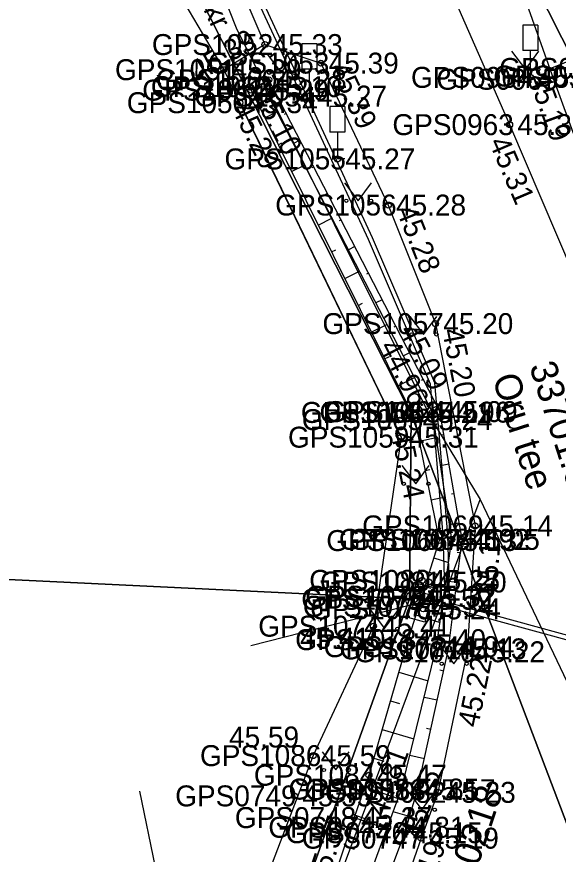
# Model space of a CAD drawing. Extents: x 551623 to 559850, y 6561220 to 6567135.
# Drawn here: x 557129.84 to 557147.95, y 6565677.64 to 6565705.65 of the extents above; entities that cross this region are included whole.
import ezdxf

# ---------------------------------------------------------------- set-up
doc = ezdxf.new("R2010")
doc.units = 0
for name, color, linetype in [('ELRAJATISMP', 7, 'Continuous'), ('HALJASTUS', 7, 'Continuous'), ('KORGUS-EH2000', 7, 'Continuous'), ('KTRASS', 7, 'Continuous'), ('LIIKLUS', 7, 'Continuous'), ('MOOTKORG-EH2000', 7, 'Continuous'), ('MOOTMPUNKT', 7, 'Continuous'), ('MOOTNR', 7, 'Continuous'), ('MOOTPIIR', 7, 'Continuous'), ('MPKAABEL', 7, 'Continuous'), ('PIIR', 7, 'Continuous'), ('PIIRIMLEITUD', 7, 'Continuous'), ('RELJEEF', 7, 'Continuous'), ('TEE', 7, 'Continuous'), ('VTRASS', 7, 'Continuous')]:
    doc.layers.add(name, color=color, linetype=linetype)

msp = doc.modelspace()

# ---------------------------------------------------------------- linework, layer by layer
at = {"layer": 'ELRAJATISMP'}
for p, q in [((557143.764, 6565686.562), (557143.185, 6565686.705)), ((557143.699, 6565686.299), (557143.12, 6565686.442)), ((557143.093, 6565686.261), (557143.671, 6565686.112)), ((557143.025, 6565685.998), (557143.603, 6565685.849))]:
    msp.add_line(p, q, dxfattribs=at)
for points in [[(557143.875, 6565687.011), (557143.589, 6565685.851), (557143.009, 6565685.994), (557143.295, 6565687.153)], [(557142.91, 6565685.551), (557143.208, 6565686.708), (557143.786, 6565686.559), (557143.488, 6565685.402)]]:
    msp.add_lwpolyline(points, close=True, dxfattribs=at)
at = {"layer": 'HALJASTUS'}
for p, q in [((557138.217, 6565704.383), (557138.681, 6565703.776)), ((557138.681, 6565703.776), (557139.126, 6565704.383)), ((557146.384, 6565704.494), (557146.847, 6565703.887)), ((557146.847, 6565703.887), (557147.293, 6565704.494)), ((557142.688, 6565691.587), (557137.297, 6565702.774)), ((557140.796, 6565700.099), (557141.259, 6565699.492)), ((557141.259, 6565699.492), (557141.705, 6565700.099)), ((557142.979, 6565695.628), (557143.442, 6565695.021)), ((557143.442, 6565695.021), (557143.888, 6565695.628)), ((557142.715, 6565690.635), (557143.178, 6565690.028)), ((557143.178, 6565690.028), (557143.624, 6565690.635)), ((557141.674, 6565685.789), (557142.137, 6565685.182)), ((557142.137, 6565685.182), (557142.583, 6565685.789)), ((557143.987, 6565684.615), (557144.45, 6565684.008)), ((557144.45, 6565684.008), (557144.896, 6565684.615)), ((557140.048, 6565681.062), (557140.512, 6565680.455)), ((557140.512, 6565680.455), (557140.957, 6565681.062)), ((557142.925, 6565679.731), (557143.388, 6565679.125)), ((557143.388, 6565679.125), (557143.834, 6565679.731))]:
    msp.add_line(p, q, dxfattribs=at)
for centre in [(557138.28, 6565703.776), (557139.108, 6565703.776), (557146.446, 6565703.887), (557147.275, 6565703.887), (557140.858, 6565699.492), (557141.687, 6565699.492), (557143.041, 6565695.021), (557143.87, 6565695.021), (557142.777, 6565690.028), (557143.606, 6565690.028), (557141.736, 6565685.182), (557142.565, 6565685.182), (557144.049, 6565684.008), (557144.878, 6565684.008), (557140.111, 6565680.455), (557140.94, 6565680.455), (557142.987, 6565679.125), (557143.816, 6565679.125)]:
    msp.add_circle(centre, 0.055, dxfattribs=at)
at = {"layer": 'KORGUS-EH2000'}
for centre in [(557136.761, 6565703.878), (557140.01, 6565704.098), (557147.792, 6565703.558), (557137.672, 6565703.194), (557138.1, 6565703.311), (557146.319, 6565702.04), (557142.261, 6565699.35), (557143.839, 6565695.385), (557143.739, 6565692.424), (557143.983, 6565692.442), (557143.149, 6565692.173), (557142.688, 6565691.587), (557145.167, 6565688.618), (557141.763, 6565685.265), (557144.899, 6565684.408), (557139.744, 6565680.935), (557141.12, 6565678.862), (557142.239, 6565678.539), (557142.818, 6565678.356), (557143.358, 6565678.174)]:
    msp.add_circle(centre, 0.1, dxfattribs=at)
at = {"layer": 'KTRASS'}
msp.add_lwpolyline([(557133.942, 6565679.746), (557136.565, 6565667.041)], dxfattribs=at)
at = {"layer": 'LIIKLUS'}
for p, q in [((557146.761, 6565705.371), (557146.761, 6565704.521)), ((557147.261, 6565705.371), (557146.761, 6565705.371)), ((557147.261, 6565705.371), (557147.261, 6565704.521)), ((557139.37, 6565704.746), (557139.37, 6565703.896)), ((557139.87, 6565704.746), (557139.37, 6565704.746)), ((557139.87, 6565704.746), (557139.87, 6565703.896)), ((557147.261, 6565704.521), (557146.761, 6565704.521)), ((557147.011, 6565704.521), (557147.011, 6565703.621)), ((557139.87, 6565703.896), (557139.37, 6565703.896)), ((557139.62, 6565703.896), (557139.62, 6565702.996)), ((557147.261, 6565703.621), (557147.011, 6565703.621)), ((557139.87, 6565702.996), (557139.62, 6565702.996)), ((557140.312, 6565702.643), (557140.312, 6565701.793)), ((557140.812, 6565702.643), (557140.312, 6565702.643)), ((557140.812, 6565702.643), (557140.812, 6565701.793)), ((557140.812, 6565701.793), (557140.312, 6565701.793)), ((557140.562, 6565701.793), (557140.562, 6565700.893)), ((557140.812, 6565700.893), (557140.562, 6565700.893))]:
    msp.add_line(p, q, dxfattribs=at)
at = {"layer": 'MOOTMPUNKT'}
for centre in [(557138.136, 6565704.718), (557136.761, 6565703.878), (557140.01, 6565704.098), (557147.011, 6565703.621), (557138.268, 6565703.54), (557147.792, 6565703.558), (557137.672, 6565703.194), (557138.1, 6565703.311), (557137.297, 6565702.774), (557139.62, 6565702.996), (557146.319, 6565702.04), (557140.562, 6565700.893), (557142.261, 6565699.35), (557143.839, 6565695.385), (557143.118, 6565692.414), (557143.739, 6565692.424), (557143.983, 6565692.442), (557143.149, 6565692.173), (557142.688, 6565691.587), (557145.167, 6565688.618), (557143.968, 6565688.129), (557144.386, 6565688.168), (557144.728, 6565688.168), (557143.396, 6565686.796), (557143.617, 6565686.741), (557143.267, 6565686.264), (557143.269, 6565686.265), (557143.13, 6565686.163), (557143.182, 6565685.93), (557143.427, 6565685.845), (557141.763, 6565685.265), (557142.927, 6565684.814), (557143.878, 6565684.579), (557144.28, 6565684.505), (557144.899, 6565684.408), (557139.744, 6565680.935), (557141.616, 6565680.28), (557142.703, 6565679.815), (557143.239, 6565679.796), (557139.125, 6565679.588), (557143.922, 6565679.707), (557141.12, 6565678.862), (557142.239, 6565678.539), (557142.818, 6565678.356), (557143.358, 6565678.174)]:
    msp.add_circle(centre, 0.1, dxfattribs=at)
at = {"layer": 'MOOTPIIR'}
msp.add_lwpolyline([(557165.813, 6565663.251), (557153.477, 6565695.143), (557149.889, 6565703.919), (557146.371, 6565713.803), (557143.251, 6565719.133), (557119.577, 6565764.062), (557116.764, 6565762.424), (557115.043, 6565762.792), (557110.681, 6565760.443), (557107.373, 6565758.097), (557122.168, 6565732.54), (557124.435, 6565728.127), (557129.594, 6565717.453), (557135.018, 6565706.826), (557136.761, 6565703.878), (557137.939, 6565701.442), (557142.688, 6565691.587), (557141.763, 6565685.265), (557139.744, 6565680.935), (557134.119, 6565666.153)], dxfattribs=at)
at = {"layer": 'MPKAABEL'}
msp.add_line((557143.348, 6565686.055), (557137.659, 6565684.608), dxfattribs=at)
for points in [[(557143.348, 6565686.055), (557144.169, 6565686.207), (557144.102, 6565688.311), (557143.669, 6565693.363), (557141.597, 6565698.194), (557128.791, 6565725.796), (557128.888, 6565726.58), (557135.16, 6565727.839), (557135.853, 6565727.913)], [(557188.548, 6565598.692), (557188.2, 6565598.718), (557187.721, 6565599.754), (557177.683, 6565625.509), (557172.814, 6565638.437), (557171.697, 6565642.979), (557168.187, 6565652.165), (557167.262, 6565655.589), (557166.044, 6565659.319), (557161.649, 6565671.749), (557157.5, 6565682.422), (557144.324, 6565686.031), (557144.252, 6565688.32), (557143.817, 6565693.4), (557141.734, 6565698.255), (557128.945, 6565725.821), (557129.024, 6565726.455), (557135.182, 6565727.691), (557135.853, 6565727.913)], [(557209.732, 6565551.775), (557208.974, 6565550.692), (557207.404, 6565549.657), (557206.754, 6565549.944), (557204.71, 6565554.095), (557195.922, 6565577.384), (557192.113, 6565587.963), (557191.587, 6565590.183), (557188.187, 6565598.385), (557187.588, 6565599.68), (557177.543, 6565625.455), (557172.671, 6565638.39), (557171.554, 6565642.933), (557168.044, 6565652.12), (557167.118, 6565655.546), (557165.901, 6565659.272), (557161.507, 6565671.698), (557157.386, 6565682.297), (557144.178, 6565685.914), (557143.348, 6565686.055)]]:
    msp.add_lwpolyline(points, dxfattribs=at)
at = {"layer": 'PIIR'}
msp.add_lwpolyline([(557169.97, 6565369.7), (557178.6, 6565401.44), (557191.37, 6565459.67), (557200.72, 6565502.33), (557207.99, 6565535.49), (557196.11, 6565551.01), (557181.52, 6565590.04), (557157.5, 6565654.27), (557143.03, 6565692.36), (557127.82, 6565722.36), (557090.07, 6565796.84), (557098.32, 6565822.27), (557112.7, 6565823.81), (557104.44, 6565797.12), (557104.79, 6565790.25), (557125.5, 6565749.51), (557153.03, 6565695.14), (557165.18, 6565662.77), (557205.13, 6565556), (557206.12, 6565554.71), (557210.7, 6565548.72), (557217.51, 6565539.84)], dxfattribs=at)
for points in [[(557153.03, 6565695.14), (557125.5, 6565749.51), (557201.55, 6565751.98), (557221.04, 6565732.05), (557165.18, 6565662.77)], [(557066.35, 6565723.72), (557127.82, 6565722.36), (557143.03, 6565692.36), (557142.97, 6565686.18), (557055.54, 6565690.39)], [(557143.03, 6565692.36), (557157.5, 6565654.27), (557142.14, 6565653.78), (557122.77, 6565599.28), (557106.21, 6565552.32), (557093.58, 6565515.97), (557085.1, 6565492.2), (557086.02, 6565487.88), (557073.92, 6565497.32), (557076.42, 6565497.95), (557098, 6565559.71), (557096.67, 6565561.36), (557100.66, 6565572.69), (557102.77, 6565573.26), (557114.53, 6565606.57), (557127.78, 6565643.89), (557142.97, 6565686.18)], [(557055.54, 6565690.39), (557142.97, 6565686.18), (557127.78, 6565643.89), (557048.49, 6565668.68)]]:
    msp.add_lwpolyline(points, close=True, dxfattribs=at)
at = {"layer": 'PIIRIMLEITUD'}
for centre in [(557143.118, 6565692.414), (557143.13, 6565686.163)]:
    msp.add_circle(centre, 0.285, dxfattribs=at)
at = {"layer": 'RELJEEF'}
for p, q in [((557149.32, 6565704.58), (557147.668, 6565703.906)), ((557138.392, 6565703.297), (557138.168, 6565703.182)), ((557138.135, 6565702.264), (557138.539, 6565702.465)), ((557138.85, 6565702.408), (557138.783, 6565702.374)), ((557139.308, 6565701.519), (557139.087, 6565701.406)), ((557138.58, 6565701.368), (557138.705, 6565701.431)), ((557139.025, 6565700.473), (557139.459, 6565700.688)), ((557139.766, 6565700.63), (557139.7, 6565700.597)), ((557139.47, 6565699.577), (557139.604, 6565699.644)), ((557140.224, 6565699.741), (557140.007, 6565699.63)), ((557139.915, 6565698.682), (557140.379, 6565698.912)), ((557140.682, 6565698.852), (557140.617, 6565698.819)), ((557140.36, 6565697.786), (557140.503, 6565697.857)), ((557141.14, 6565697.963), (557140.927, 6565697.854)), ((557140.804, 6565696.891), (557141.298, 6565697.136)), ((557141.598, 6565697.074), (557141.534, 6565697.042)), ((557142.056, 6565696.185), (557141.846, 6565696.078)), ((557141.249, 6565695.995), (557141.402, 6565696.071)), ((557141.694, 6565695.099), (557142.218, 6565695.36)), ((557142.513, 6565695.296), (557142.451, 6565695.264)), ((557142.139, 6565694.204), (557142.301, 6565694.284)), ((557142.971, 6565694.407), (557142.766, 6565694.302)), ((557142.584, 6565693.308), (557143.138, 6565693.583)), ((557143.429, 6565693.518), (557143.368, 6565693.487)), ((557143.029, 6565692.413), (557143.2, 6565692.498)), ((557143.887, 6565692.629), (557143.686, 6565692.526)), ((557144.119, 6565691.664), (557144.042, 6565691.651)), ((557143.294, 6565691.455), (557143.868, 6565691.572)), ((557144.291, 6565690.679), (557144.011, 6565690.631)), ((557143.492, 6565690.475), (557143.65, 6565690.507)), ((557144.462, 6565689.694), (557144.372, 6565689.678)), ((557143.691, 6565689.495), (557144.169, 6565689.592)), ((557144.634, 6565688.709), (557144.312, 6565688.653)), ((557143.89, 6565688.515), (557144.019, 6565688.541)), ((557144.673, 6565687.72), (557144.57, 6565687.733)), ((557143.786, 6565687.551), (557144.277, 6565687.397)), ((557144.552, 6565686.728), (557144.188, 6565686.772)), ((557143.487, 6565686.597), (557143.681, 6565686.536)), ((557143.187, 6565685.643), (557143.993, 6565685.39)), ((557144.431, 6565685.735), (557144.316, 6565685.749)), ((557142.891, 6565684.688), (557143.175, 6565684.605)), ((557144.309, 6565684.743), (557143.908, 6565684.792)), ((557142.613, 6565683.727), (557143.598, 6565683.442)), ((557144.116, 6565683.762), (557143.991, 6565683.79)), ((557142.335, 6565682.766), (557142.642, 6565682.678)), ((557143.9, 6565682.786), (557143.46, 6565682.883)), ((557142.057, 6565681.806), (557143.118, 6565681.499)), ((557143.684, 6565681.809), (557143.545, 6565681.84)), ((557141.779, 6565680.845), (557142.109, 6565680.75)), ((557143.468, 6565680.833), (557142.98, 6565680.941)), ((557141.48, 6565679.891), (557142.589, 6565679.503)), ((557143.253, 6565679.857), (557143.099, 6565679.89)), ((557142.976, 6565678.896), (557142.427, 6565679.056)), ((557141.12, 6565678.862), (557142.222, 6565678.491)), ((557141.15, 6565678.948), (557141.479, 6565678.832)), ((557142.664, 6565677.946), (557142.495, 6565678.01)), ((557140.801, 6565677.914), (557141.123, 6565677.805))]:
    msp.add_line(p, q, dxfattribs=at)
for points in [[(557145.993, 6565714.409), (557145.078, 6565713.679), (557144.683, 6565712.288), (557147.792, 6565703.558), (557153.174, 6565688.809), (557158.979, 6565675.18), (557163.033, 6565664.386), (557164.74, 6565662.097), (557166.195, 6565660.361), (557167.208, 6565658.562)], [(557141.12, 6565678.862), (557136.608, 6565665.451), (557137.574, 6565665.127), (557138.148, 6565665.874), (557142.818, 6565678.356), (557143.239, 6565679.796), (557144.28, 6565684.505), (557144.728, 6565688.168), (557143.983, 6565692.442), (557138.268, 6565703.54), (557137.672, 6565703.194), (557143.149, 6565692.173), (557143.968, 6565688.129), (557142.927, 6565684.814), (557141.616, 6565680.28), (557141.12, 6565678.862)], [(557137.579, 6565665.869), (557142.239, 6565678.539), (557142.703, 6565679.815), (557143.878, 6565684.579), (557144.386, 6565688.168), (557143.739, 6565692.424), (557138.1, 6565703.311)]]:
    msp.add_lwpolyline(points, dxfattribs=at)
at = {"layer": 'TEE'}
msp.add_line((557138.136, 6565704.718), (557136.761, 6565703.878), dxfattribs=at)
for points in [[(557110.681, 6565760.443), (557119.126, 6565744.661), (557125.627, 6565732.848), (557127.926, 6565728.411), (557134.477, 6565715.594), (557137.189, 6565709.304), (557136.736, 6565707.985), (557138.136, 6565704.718), (557140.01, 6565704.098), (557142.261, 6565699.35), (557143.839, 6565695.385), (557145.167, 6565688.618), (557144.899, 6565684.408), (557143.922, 6565679.707), (557143.358, 6565678.174), (557138.558, 6565664.435)], [(557145.531, 6565715.344), (557144.68, 6565714.725), (557142.767, 6565712.865), (557142.607, 6565710.502), (557146.319, 6565702.04), (557152.112, 6565688.481), (557157.713, 6565674.641)]]:
    msp.add_lwpolyline(points, dxfattribs=at)
at = {"layer": 'VTRASS'}
for points in [[(557115.66, 6565747.205), (557116.6, 6565745.95), (557118.862, 6565742.086), (557123.592, 6565733.985), (557128, 6565724.91), (557133.901, 6565713.565), (557137.172, 6565705.275), (557143.72, 6565692.17), (557145.33, 6565689.5), (557146.212, 6565687.647), (557152.367, 6565674.724), (557157.202, 6565662.525), (557157.732, 6565655.925), (557161.79, 6565645.7), (557169.292, 6565624.215), (557174.732, 6565611.695), (557187.282, 6565578.865), (557198.542, 6565548.245), (557204.972, 6565538.305), (557209.723, 6565531.974), (557211.782, 6565529.485), (557223.052, 6565517.415)], [(557145.322, 6565689.495), (557134.032, 6565659.135), (557130.382, 6565646.475), (557120.112, 6565618.925), (557118.572, 6565614.685), (557109.512, 6565589.115), (557108.482, 6565586.205), (557104.61, 6565573.91), (557101.828, 6565566.771), (557100.892, 6565564.715), (557100.207, 6565563.094), (557095.302, 6565548.745), (557082.162, 6565511.115), (557077.662, 6565498.385), (557074.832, 6565487.185), (557073.992, 6565486.035), (557070.902, 6565479.045), (557049.552, 6565418.835), (557036.81, 6565383.508), (557036.652, 6565383.055), (557029.612, 6565366.205)]]:
    msp.add_lwpolyline(points, dxfattribs=at)

# ---------------------------------------------------------------- texts
at = {"layer": 'KORGUS-EH2000'}
for s, rotation, p in [(' 45.39', 31.423, (557135.691, 6565703.326)), (' 45.39', 295.3711, (557140.168, 6565704.173)), (' 45.19', 290.049, (557146.837, 6565703.857)), (' 45.10', 297.3778, (557137.594, 6565703.261)), (' 45.29', 296.4212, (557136.889, 6565702.805)), (' 45.31', 293.1351, (557145.514, 6565701.697)), (' 45.28', 291.6965, (557142.424, 6565699.415)), (' 45.09', 297.2507, (557142.498, 6565695.391)), (' 45.20', 281.1089, (557144.01, 6565695.419)), (' 44.96', 297.3778, (557141.836, 6565694.854)), (' 45.24', 281.4507, (557142.291, 6565691.999)), (' 45.14', 86.3553, (557145.876, 6565686.006)), (' 45.22', 78.2634, (557145.208, 6565681.594)), (' 44.81', 70.0367, (557142.075, 6565678.598)), (' 45.15', 73.6762, (557143.299, 6565677.846)), (' 45.37', 71.4049, (557140.075, 6565676.294)), (' 45.19', 70.7435, (557143.338, 6565675.468))]:
    msp.add_text(s, height=0.7, rotation=rotation, dxfattribs=at).set_placement(p)
for s, p in [(' 45.41', (557139.049, 6565684.513)), (' 45.59', (557136.676, 6565681.207))]:
    msp.add_text(s, height=0.7, dxfattribs=at).set_placement(p)
at = {"layer": 'MOOTKORG-EH2000'}
for s, p in [(' 45.33', (557138.136, 6565704.368)), (' 45.39', (557140.01, 6565703.748)), (' 45.39', (557136.761, 6565703.528)), (' 45.24', (557147.011, 6565703.271)), (' 45.28', (557138.268, 6565703.19)), (' 45.29', (557137.672, 6565702.844)), (' 45.10', (557138.1, 6565702.961)), (' 45.27', (557139.62, 6565702.646)), (' 45.34', (557137.297, 6565702.424)), (' 45.31', (557146.319, 6565701.69)), (' 45.27', (557140.562, 6565700.543)), (' 45.28', (557142.261, 6565699.001)), (' 45.20', (557143.839, 6565695.035)), (' 45.21', (557143.118, 6565692.064)), (' 44.96', (557143.739, 6565692.074)), (' 45.09', (557143.983, 6565692.092)), (' 45.24', (557143.149, 6565691.822)), (' 45.31', (557142.688, 6565691.237)), (' 45.14', (557145.167, 6565688.268)), (' 45.13', (557143.968, 6565687.779)), (' 44.92', (557144.386, 6565687.818)), (' 45.05', (557144.728, 6565687.818)), (' 45.25', (557143.396, 6565686.446)), (' 45.20', (557143.617, 6565686.391)), (' 45.32', (557143.267, 6565685.914)), (' 45.32', (557143.269, 6565685.915)), (' 45.59', (557143.13, 6565685.813)), (' 45.34', (557143.182, 6565685.58)), (' 45.24', (557143.427, 6565685.495)), (' 45.41', (557141.763, 6565684.915)), (' 45.40', (557142.927, 6565684.464)), (' 44.94', (557143.878, 6565684.229)), (' 45.13', (557144.28, 6565684.155)), (' 45.22', (557144.899, 6565684.058)), (' 45.59', (557139.744, 6565680.585)), (' 45.47', (557141.616, 6565679.93)), (' 44.85', (557142.703, 6565679.465)), (' 45.55', (557139.125, 6565679.238)), (' 45.17', (557143.239, 6565679.446)), (' 45.23', (557143.922, 6565679.357)), (' 45.37', (557141.12, 6565678.512)), (' 44.81', (557142.239, 6565678.189)), (' 45.15', (557142.818, 6565678.007)), (' 45.19', (557143.358, 6565677.824))]:
    msp.add_text(s, height=0.7, dxfattribs=at).set_placement(p)
at = {"layer": 'MOOTNR'}
for s, p in [('GPS1052 ', (557134.356, 6565704.368)), ('GPS1053 ', (557136.23, 6565703.748)), ('GPS0967 ', (557145.97, 6565703.569)), ('GPS1051 ', (557133.121, 6565703.528)), ('GPS0964 ', (557143.021, 6565703.271)), ('GPS0966 ', (557145.774, 6565703.314)), ('GPS1060 ', (557134.488, 6565703.19)), ('GPS0965 ', (557143.872, 6565703.208)), ('GPS1061 ', (557134.033, 6565702.844)), ('GPS1062 ', (557134.321, 6565702.961)), ('GPS1054 ', (557135.77, 6565702.646)), ('GPS1050 ', (557133.517, 6565702.424)), ('GPS0963 ', (557142.399, 6565701.69)), ('GPS1055 ', (557136.782, 6565700.543)), ('GPS1056 ', (557138.481, 6565699.001)), ('GPS1057 ', (557140.059, 6565695.035)), ('GPS1058 ', (557139.338, 6565692.064)), ('GPS1063 ', (557139.959, 6565692.074)), ('GPS1064 ', (557140.134, 6565692.092)), ('GPS1065 ', (557139.369, 6565691.822)), ('GPS1059 ', (557138.908, 6565691.237)), ('GPS1069 ', (557141.388, 6565688.268)), ('GPS1066 ', (557140.188, 6565687.779)), ('GPS1067 ', (557140.606, 6565687.818)), ('GPS1068 ', (557140.948, 6565687.818)), ('GPS1080 ', (557139.617, 6565686.446)), ('GPS1081 ', (557139.977, 6565686.391)), ('GPS1079 ', (557139.487, 6565685.914)), ('GPS1078 ', (557139.489, 6565685.915)), ('GPS1075 ', (557139.35, 6565685.813)), ('GPS1077 ', (557139.402, 6565685.58)), ('GPS1076 ', (557139.647, 6565685.495)), ('GPS1074 ', (557137.913, 6565684.915)), ('GPS1073 ', (557139.147, 6565684.464)), ('GPS1072 ', (557140.098, 6565684.229)), ('GPS1071 ', (557140.64, 6565684.155)), ('GPS1070 ', (557141.119, 6565684.058)), ('GPS1086 ', (557135.964, 6565680.585)), ('GPS1084 ', (557137.766, 6565679.93)), ('GPS1085 ', (557138.923, 6565679.465)), ('GPS0749 ', (557135.135, 6565679.238)), ('GPS1083 ', (557139.459, 6565679.446)), ('GPS1082 ', (557140.143, 6565679.357)), ('GPS0748 ', (557137.13, 6565678.512)), ('GPS0745 ', (557138.249, 6565678.189)), ('GPS0746 ', (557138.828, 6565678.007)), ('GPS0747 ', (557139.368, 6565677.824))]:
    msp.add_text(s, height=0.7, dxfattribs=at).set_placement(p)
at = {"layer": 'PIIR'}
for s, rotation, p in [('33701:001:0198', 287.8108, (557146.969, 6565693.96)), ('Oru tee', 287.8108, (557145.732, 6565693.563)), ('33701:001:0218', 71.549, (557143.356, 6565671.496))]:
    msp.add_text(s, height=0.9, rotation=rotation, dxfattribs=at).set_placement(p)
at = {"layer": 'TEE'}
msp.add_text('kr', height=0.7, rotation=294.7464, dxfattribs=at).set_placement((557136.07, 6565705.895))

doc.saveas('drawing.dxf')
